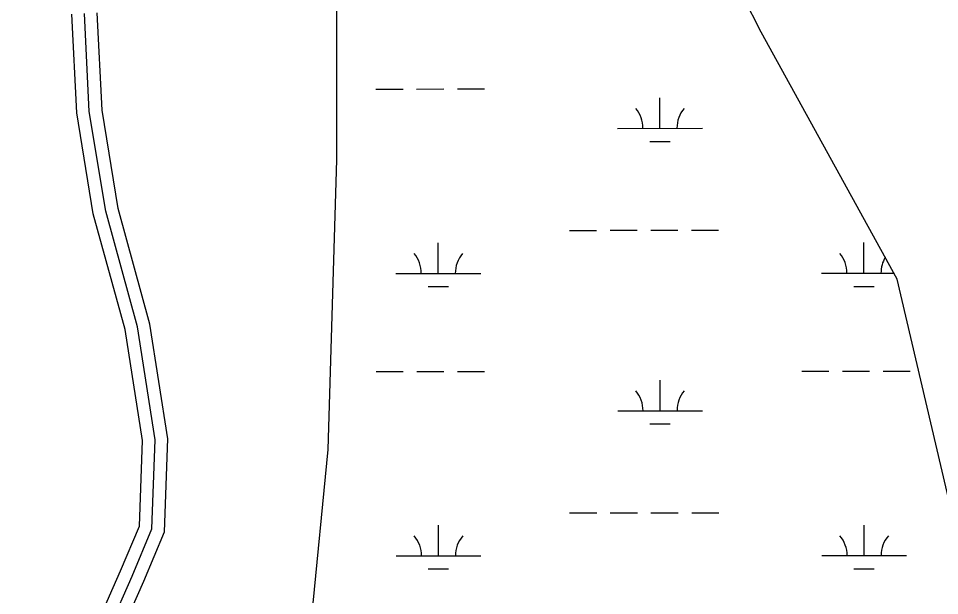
# Model space of a CAD drawing. Extents: x 3279314 to 3317160, y 734079 to 759431.
# Drawn here: x 3304261 to 3305347, y 743951 to 744631 of the extents above; entities that cross this region are included whole.
import ezdxf

# ---------------------------------------------------------------- set-up
doc = ezdxf.new("R2010")
doc.units = 0
doc.layers.add('V-ROAD-CNTR', color=7, linetype='Continuous')
doc.layers.add('V-WETL-SWMP', color=7, linetype='Continuous')

msp = doc.modelspace()

# ---------------------------------------------------------------- linework, layer by layer
at = {"layer": 'V-ROAD-CNTR'}
for points in [[(3304275.6, 743354), (3304279.6, 743479.9), (3304292.4, 743623.2), (3304319.4, 743732.8), (3304326.2, 743796.2), (3304342.1, 743854.3), (3304394.8, 743973.7), (3304418.1, 744029.2), (3304421.9, 744134.2), (3304401, 744267.3), (3304363.5, 744403.6), (3304344.2, 744521), (3304338.6, 744636.4)], [(3304275.6, 743354), (3304279.6, 743479.9), (3304292.4, 743623.2), (3304319.4, 743732.8), (3304326.2, 743796.2), (3304342.1, 743854.3), (3304394.8, 743973.7), (3304418.1, 744029.2), (3304421.9, 744134.2), (3304401, 744267.3), (3304363.5, 744403.6), (3304344.2, 744521), (3304338.6, 744636.4)], [(3304290.6, 743353.5), (3304294.6, 743478.9), (3304307.3, 743620.7), (3304334.2, 743730.2), (3304341, 743793.4), (3304356.3, 743849.3), (3304408.6, 743967.8), (3304432.9, 744025.9), (3304436.9, 744135.1), (3304415.7, 744270.5), (3304378.2, 744406.8), (3304359.2, 744522.5), (3304353.6, 744637.3)], [(3304260.6, 743354.5), (3304264.6, 743480.8), (3304277.6, 743625.7), (3304304.5, 743735.4), (3304311.4, 743799), (3304328, 743859.4), (3304381, 743979.6), (3304403.2, 744032.5), (3304406.8, 744133.3), (3304386.3, 744264.2), (3304348.8, 744400.4), (3304329.3, 744519.4), (3304323.7, 744635.5)]]:
    msp.add_lwpolyline(points, dxfattribs=at)
at = {"layer": 'V-WETL-SWMP'}
for p, q in [((3305136.6, 744614.2), (3304846, 745185.9)), ((3305136.6, 744614.2), (3304846, 745185.9)), ((3304635.6, 744684.4), (3304635.6, 744463.8)), ((3304635.6, 744684.4), (3304635.6, 744463.8)), ((3305296.9, 744323.4), (3305136.6, 744614.2)), ((3305296.9, 744323.4), (3305136.6, 744614.2)), ((3304682.2, 744547.3), (3304714.2, 744547.3)), ((3304730.2, 744547.3), (3304762.2, 744547.4)), ((3304778.2, 744547.4), (3304810.2, 744547.4)), ((3305017.1, 744501.1), (3305017.1, 744537.1)), ((3304967.1, 744501), (3305067.1, 744501.1)), ((3305005.1, 744485.6), (3305029.1, 744485.6)), ((3304635.6, 744463.8), (3304625.5, 744122.8)), ((3304635.6, 744463.8), (3304625.5, 744122.8)), ((3304910.3, 744380.9), (3304942.3, 744380.9)), ((3304958.3, 744381), (3304990.3, 744381)), ((3305006.3, 744381), (3305038.3, 744381)), ((3305054.3, 744381), (3305086.3, 744381)), ((3304755.7, 744330.1), (3304755.7, 744366.1)), ((3305257.7, 744330.4), (3305257.6, 744366.4)), ((3304705.7, 744330.1), (3304805.7, 744330.1)), ((3305207.7, 744330.3), (3305293.1, 744330.4)), ((3305407.1, 743852.1), (3305296.9, 744323.4)), ((3305407.1, 743852.1), (3305296.9, 744323.4)), ((3304743.8, 744314.7), (3304767.8, 744314.7)), ((3305245.7, 744314.9), (3305269.7, 744314.9)), ((3304682.4, 744214.6), (3304714.4, 744214.7)), ((3304730.4, 744214.7), (3304762.4, 744214.7)), ((3304778.4, 744214.7), (3304810.4, 744214.7)), ((3305184.3, 744214.9), (3305216.3, 744214.9)), ((3305232.3, 744214.9), (3305264.3, 744214.9)), ((3305280.3, 744214.9), (3305312.3, 744215)), ((3305017.3, 744168.4), (3305017.2, 744204.4)), ((3304967.3, 744168.4), (3305067.3, 744168.4)), ((3305005.3, 744152.9), (3305029.3, 744153)), ((3304625.5, 744122.8), (3304585.5, 743711.7)), ((3304625.5, 744122.8), (3304585.5, 743711.7)), ((3304910.5, 744048.3), (3304942.5, 744048.3)), ((3304958.5, 744048.3), (3304990.5, 744048.3)), ((3305006.5, 744048.3), (3305038.5, 744048.3)), ((3305054.5, 744048.3), (3305086.5, 744048.3)), ((3304755.9, 743997.4), (3304755.9, 744033.4)), ((3305257.8, 743997.7), (3305257.8, 744033.7)), ((3304705.9, 743997.4), (3304805.9, 743997.5)), ((3305207.8, 743997.7), (3305307.8, 743997.7)), ((3304743.9, 743982), (3304767.9, 743982)), ((3305245.8, 743982.3), (3305269.8, 743982.3))]:
    msp.add_line(p, q, dxfattribs=at)
for centre, start, end in [((3304961.9, 744501.5), 359.2573, 40.801), ((3305072.3, 744501.6), 139.2573, 180.801), ((3304700.5, 744330.6), 359.2573, 40.801), ((3304811, 744330.6), 139.2573, 180.801), ((3305202.4, 744330.8), 359.2573, 40.801), ((3305312.9, 744330.9), 148.8119, 180.801), ((3304962, 744168.8), 359.2573, 40.801), ((3305072.5, 744168.9), 139.2573, 180.801), ((3304700.7, 743997.9), 359.2573, 40.801), ((3304811.2, 743997.9), 139.2573, 180.801), ((3305202.6, 743998.1), 359.2573, 40.801), ((3305313.1, 743998.2), 139.2573, 180.801)]:
    msp.add_arc(centre, 35.2, start, end, dxfattribs=at)

doc.saveas('drawing.dxf')
